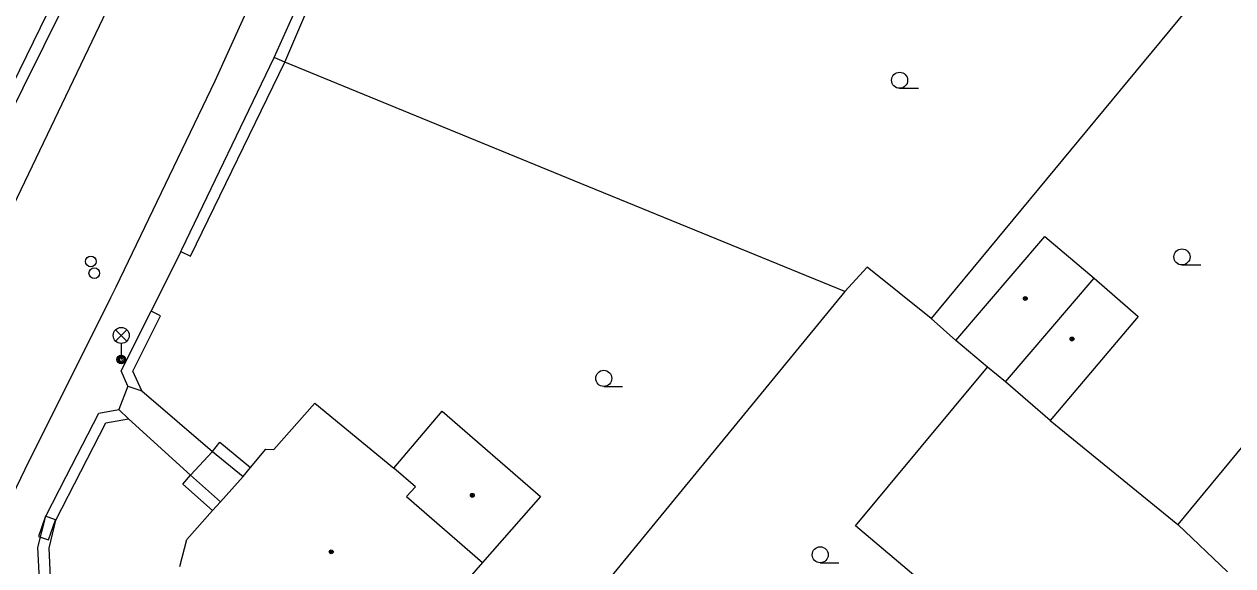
# Model space of a CAD drawing. Extents: x -600309 to -598967, y -1161267 to -1160292.
# Drawn here: x -599727.7 to -599671.3, y -1160430.9 to -1160405.6 of the extents above; entities that cross this region are included whole.
import ezdxf

# ---------------------------------------------------------------- set-up
doc = ezdxf.new("R2010")
doc.units = 0
for name, color, linetype in [('Level 10', 7, 'Continuous'), ('Level 11', 7, 'Continuous'), ('Level 24', 7, 'Continuous'), ('Level 28', 7, 'Continuous'), ('Level 33', 7, 'Continuous'), ('Level 36', 7, 'Continuous'), ('Level 39', 7, 'Continuous'), ('Level 5', 7, 'Continuous'), ('Level 51', 7, 'Continuous'), ('Level 52', 7, 'Continuous'), ('Level 7', 7, 'Continuous'), ('Level 8', 7, 'Continuous')]:
    doc.layers.add(name, color=color, linetype=linetype)

msp = doc.modelspace()

# ---------------------------------------------------------------- linework, layer by layer
at = {"layer": 'Level 10'}
for points in [[(-599727.28, -1160425.59), (-599723.676, -1160418.3821), (-599723.43, -1160417.89), (-599722.0884, -1160415.0964), (-599718.81, -1160408.27), (-599713.86, -1160397.37), (-599710.11, -1160388.49), (-599707.26, -1160381.47)], [(-599715.7, -1160386.49), (-599719.2199, -1160394.7199), (-599723.52, -1160404.23), (-599728.94, -1160415.54), (-599732.85, -1160423.43), (-599732.9699, -1160423.68), (-599734.81, -1160427.4)], [(-599725.57, -1160436.55), (-599726.98, -1160435.38), (-599727.23, -1160435.11), (-599727.69, -1160434.62), (-599728.36, -1160433.63), (-599728.67, -1160432.92), (-599728.67, -1160432.91), (-599728.77, -1160432.68), (-599729.02, -1160431.68), (-599729.04, -1160431.47), (-599729.12, -1160430.52), (-599729.02, -1160429.48), (-599728.93, -1160428.95), (-599727.47, -1160425.98), (-599727.28, -1160425.59)]]:
    msp.add_lwpolyline(points, dxfattribs=at)
at = {"layer": 'Level 11'}
for points in [[(-599722.23, -1160422.74), (-599718.93, -1160425.57)], [(-599722.85, -1160424.05), (-599719.95, -1160426.68)], [(-599718.93, -1160425.57), (-599718.58, -1160425.14), (-599717.1599, -1160426.33)], [(-599719.95, -1160426.68), (-599718.93, -1160425.57)], [(-599718.93, -1160425.57), (-599717.5, -1160426.74)], [(-599718.92, -1160428.33), (-599720.31, -1160427.1), (-599719.95, -1160426.68)], [(-599718.56, -1160427.92), (-599719.95, -1160426.68)]]:
    msp.add_lwpolyline(points, dxfattribs=at)
at = {"layer": 'Level 24'}
msp.add_lwpolyline([(-599726.5893, -1160429.7045), (-599726.2586, -1160428.7608), (-599726.7305, -1160428.5955), (-599727.0612, -1160429.5392)], close=True, dxfattribs=at)
at = {"layer": 'Level 28'}
for centre in [(-599724.61, -1160416.7), (-599724.45, -1160417.25)]:
    msp.add_circle(centre, 0.25, dxfattribs=at)
at = {"layer": 'Level 33'}
for p, q in [((-599723.455, -1160420.42), (-599722.925, -1160419.89)), ((-599723.455, -1160419.89), (-599722.925, -1160420.42)), ((-599723.19, -1160420.53), (-599723.19, -1160421.28))]:
    msp.add_line(p, q, dxfattribs=at)
for centre, radius in [((-599723.19, -1160420.155), 0.375), ((-599723.19, -1160421.28), 0.2), ((-599723.19, -1160421.28), 0.1445), ((-599723.19, -1160421.28), 0.0876)]:
    msp.add_circle(centre, radius, dxfattribs=at)
at = {"layer": 'Level 36'}
for p, q in [((-599686.83, -1160408.615), (-599685.955, -1160408.615)), ((-599673.64, -1160416.865), (-599672.765, -1160416.865)), ((-599700.65, -1160422.5349), (-599699.775, -1160422.5349)), ((-599690.54, -1160430.775), (-599689.665, -1160430.775))]:
    msp.add_line(p, q, dxfattribs=at)
for centre in [(-599686.8301, -1160408.2399), (-599673.6401, -1160416.4899), (-599700.6501, -1160422.1598), (-599690.5401, -1160430.3999)]:
    msp.add_circle(centre, 0.375, dxfattribs=at)
at = {"layer": 'Level 39'}
for centre, radius in [((-599680.96, -1160418.43), 0.09), ((-599680.96, -1160418.43), 0.0398), ((-599678.78, -1160420.32), 0.09), ((-599678.78, -1160420.32), 0.0398), ((-599706.79, -1160427.62), 0.09), ((-599706.79, -1160427.62), 0.0398), ((-599713.38, -1160430.26), 0.09), ((-599713.38, -1160430.26), 0.0398)]:
    msp.add_circle(centre, radius, dxfattribs=at)
at = {"layer": 'Level 5'}
for points in [[(-599716.07, -1160425.48), (-599714.14, -1160423.32)], [(-599714.14, -1160423.32), (-599710.46, -1160426.35)], [(-599710.46, -1160426.35), (-599708.2, -1160423.69)], [(-599708.2, -1160423.69), (-599703.61, -1160427.67)], [(-599717.1599, -1160426.33), (-599716.43, -1160425.46)], [(-599716.43, -1160425.46), (-599716.07, -1160425.48)], [(-599717.5, -1160426.74), (-599717.1599, -1160426.33)], [(-599709.45, -1160427.2199), (-599710.46, -1160426.35)], [(-599718.56, -1160427.92), (-599717.5, -1160426.74)], [(-599709.45, -1160427.2199), (-599709.86, -1160427.67)], [(-599718.92, -1160428.33), (-599718.56, -1160427.92)], [(-599709.86, -1160427.67), (-599706.31, -1160430.76)], [(-599703.61, -1160427.67), (-599706.31, -1160430.76)], [(-599720.12, -1160429.69), (-599718.92, -1160428.33)], [(-599720.46, -1160430.95), (-599720.12, -1160429.69)], [(-599706.31, -1160430.76), (-599712.7, -1160438.1)]]:
    msp.add_lwpolyline(points, dxfattribs=at)
at = {"layer": 'Level 51'}
for points in [[(-599673.09, -1160404.55), (-599685.35, -1160419.37)], [(-599689.39, -1160418.1), (-599702.03, -1160412.93)], [(-599662.87, -1160415.7199), (-599673.83, -1160428.99)], [(-599688.35, -1160416.96), (-599689.39, -1160418.1)], [(-599685.35, -1160419.37), (-599688.35, -1160416.96)], [(-599689.39, -1160418.1), (-599703.45, -1160435.24)], [(-599685.35, -1160419.37), (-599684.21, -1160420.4)], [(-599688.89, -1160429.05), (-599682.73, -1160421.64)], [(-599679.79, -1160424.13), (-599673.83, -1160428.99)], [(-599682.67, -1160434.31), (-599688.89, -1160429.05)], [(-599673.83, -1160428.99), (-599671.51, -1160431.19)]]:
    msp.add_lwpolyline(points, dxfattribs=at)
at = {"layer": 'Level 52'}
for points in [[(-599684.21, -1160420.4), (-599680.04, -1160415.54)], [(-599680.04, -1160415.54), (-599677.74, -1160417.48)], [(-599681.88, -1160422.32), (-599677.74, -1160417.48)], [(-599677.74, -1160417.48), (-599675.68, -1160419.27)], [(-599675.68, -1160419.27), (-599679.79, -1160424.13)], [(-599682.73, -1160421.64), (-599684.21, -1160420.4)], [(-599681.88, -1160422.32), (-599682.73, -1160421.64)], [(-599679.79, -1160424.13), (-599681.88, -1160422.32)]]:
    msp.add_lwpolyline(points, dxfattribs=at)
at = {"layer": 'Level 7'}
for points in [[(-599716.05, -1160407.17), (-599712.68, -1160399.69), (-599710.38, -1160394.34), (-599708.28, -1160389.33)], [(-599715.55, -1160407.4), (-599708.03, -1160389.83), (-599703.64, -1160391.75)], [(-599726.34, -1160404.46), (-599736.92, -1160426.14), (-599740.36, -1160424.79), (-599748.77, -1160422.64)], [(-599725.82, -1160404.6599), (-599734.69, -1160422.48), (-599736.6155, -1160426.3497), (-599736.75, -1160426.62)], [(-599720.4, -1160416.23), (-599720.3577, -1160416.1419), (-599716.05, -1160407.17)], [(-599715.55, -1160407.4), (-599716.05, -1160407.17)], [(-599720.4, -1160416.23), (-599719.95, -1160416.45), (-599715.55, -1160407.4)], [(-599702.03, -1160412.93), (-599715.55, -1160407.4)], [(-599722.88, -1160422.52), (-599723.2, -1160421.81), (-599721.8, -1160419.02)], [(-599722.88, -1160422.52), (-599722.23, -1160422.74), (-599722.65, -1160421.82), (-599721.35, -1160419.24), (-599721.8, -1160419.02)], [(-599727.01, -1160431.56), (-599727.09, -1160430.06), (-599726.7199, -1160428.6), (-599725.7599, -1160426.738), (-599724.24, -1160423.79), (-599723.3, -1160423.62)], [(-599726.49, -1160431.44), (-599726.56, -1160430.09), (-599726.25, -1160428.78), (-599723.9099, -1160424.24), (-599722.85, -1160424.05), (-599723.3, -1160423.62)]]:
    msp.add_lwpolyline(points, dxfattribs=at)
at = {"layer": 'Level 8'}
for points in [[(-599720.4, -1160416.23), (-599721.8, -1160419.02)], [(-599722.88, -1160422.52), (-599723.3, -1160423.62)]]:
    msp.add_lwpolyline(points, dxfattribs=at)

doc.saveas('drawing.dxf')
